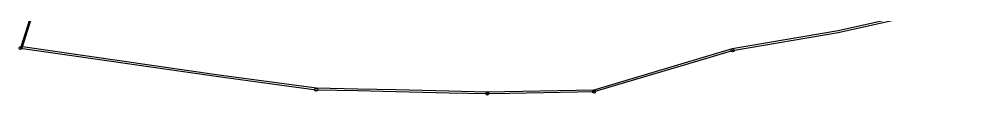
# Model space of a CAD drawing. Extents: x -652854 to -650068, y -1097661 to -1095417.
# Drawn here: x -652854 to -652537.7, y -1097066.7 to -1097044.8 of the extents above; entities that cross this region are included whole.
import ezdxf

# ---------------------------------------------------------------- set-up
doc = ezdxf.new("R2010")
doc.units = 0
for name, color, linetype in [('Geodetické body', 7, 'Continuous'), ('Hranice obcí', 7, 'Continuous'), ('Obvody jako plochy', 7, 'Continuous'), ('Ostatní hranice', 7, 'Continuous')]:
    doc.layers.add(name, color=color, linetype=linetype)

msp = doc.modelspace()

# ---------------------------------------------------------------- linework, layer by layer
at = {"layer": 'Geodetické body'}
for centre, radius in [((-652853.51, -1097051.15), 0.5), ((-652853.51, -1097051.15), 0.001), ((-652618.16, -1097051.92), 0.5), ((-652618.16, -1097051.92), 0.5), ((-652618.16, -1097051.92), 0.001), ((-652618.16, -1097051.92), 0.001), ((-652755.76, -1097064.96), 0.5), ((-652755.76, -1097064.96), 0.001), ((-652699.22, -1097066.23), 0.5), ((-652699.22, -1097066.23), 0.5), ((-652699.22, -1097066.23), 0.001), ((-652699.22, -1097066.23), 0.001), ((-652663.95, -1097065.59), 0.5), ((-652663.95, -1097065.59), 0.5), ((-652663.95, -1097065.59), 0.001), ((-652663.95, -1097065.59), 0.001)]:
    msp.add_circle(centre, radius, dxfattribs=at)
at = {"layer": 'Hranice obcí'}
for p, q in [((-652583.19, -1097045.97), (-652537.71, -1097035.78)), ((-652849.85, -1097039.36), (-652853.51, -1097051.15)), ((-652618.16, -1097051.92), (-652583.19, -1097045.97)), ((-652853.51, -1097051.15), (-652788.09, -1097060.61)), ((-652663.95, -1097065.59), (-652627.78, -1097054.79)), ((-652627.78, -1097054.79), (-652624.41, -1097053.79)), ((-652624.41, -1097053.79), (-652618.16, -1097051.92)), ((-652788.09, -1097060.61), (-652755.76, -1097064.96)), ((-652755.76, -1097064.96), (-652742.02, -1097065.27)), ((-652742.02, -1097065.27), (-652729.47, -1097065.55)), ((-652729.47, -1097065.55), (-652711.89, -1097065.95)), ((-652711.89, -1097065.95), (-652699.22, -1097066.23)), ((-652699.22, -1097066.23), (-652691.85, -1097066.09)), ((-652691.85, -1097066.09), (-652663.95, -1097065.59))]:
    msp.add_line(p, q, dxfattribs=at)
at = {"layer": 'Obvody jako plochy'}
msp.add_lwpolyline([(-652849.85, -1097039.36), (-652853.51, -1097051.15), (-652788.09, -1097060.61), (-652755.76, -1097064.96), (-652742.02, -1097065.27), (-652729.47, -1097065.55), (-652711.89, -1097065.95), (-652699.22, -1097066.23), (-652691.85, -1097066.09), (-652663.95, -1097065.59), (-652627.78, -1097054.79), (-652624.41, -1097053.79), (-652618.16, -1097051.92), (-652583.19, -1097045.97), (-652537.71, -1097035.78)], dxfattribs=at)
at = {"layer": 'Ostatní hranice'}
for p, q in [((-652537.87, -1097035.31), (-652583.28, -1097045.48)), ((-652852.88, -1097050.71), (-652849.37, -1097039.5)), ((-652583.28, -1097045.48), (-652618.23, -1097051.44)), ((-652788.01, -1097060.12), (-652852.88, -1097050.71)), ((-652618.23, -1097051.44), (-652664.02, -1097065.09)), ((-652755.67, -1097064.47), (-652788.01, -1097060.12)), ((-652741.99, -1097064.77), (-652755.67, -1097064.47)), ((-652729.47, -1097065.05), (-652741.99, -1097064.77)), ((-652711.9, -1097065.45), (-652729.47, -1097065.05)), ((-652699.24, -1097065.73), (-652711.9, -1097065.45)), ((-652664.02, -1097065.09), (-652699.24, -1097065.73))]:
    msp.add_line(p, q, dxfattribs=at)

doc.saveas('drawing.dxf')
